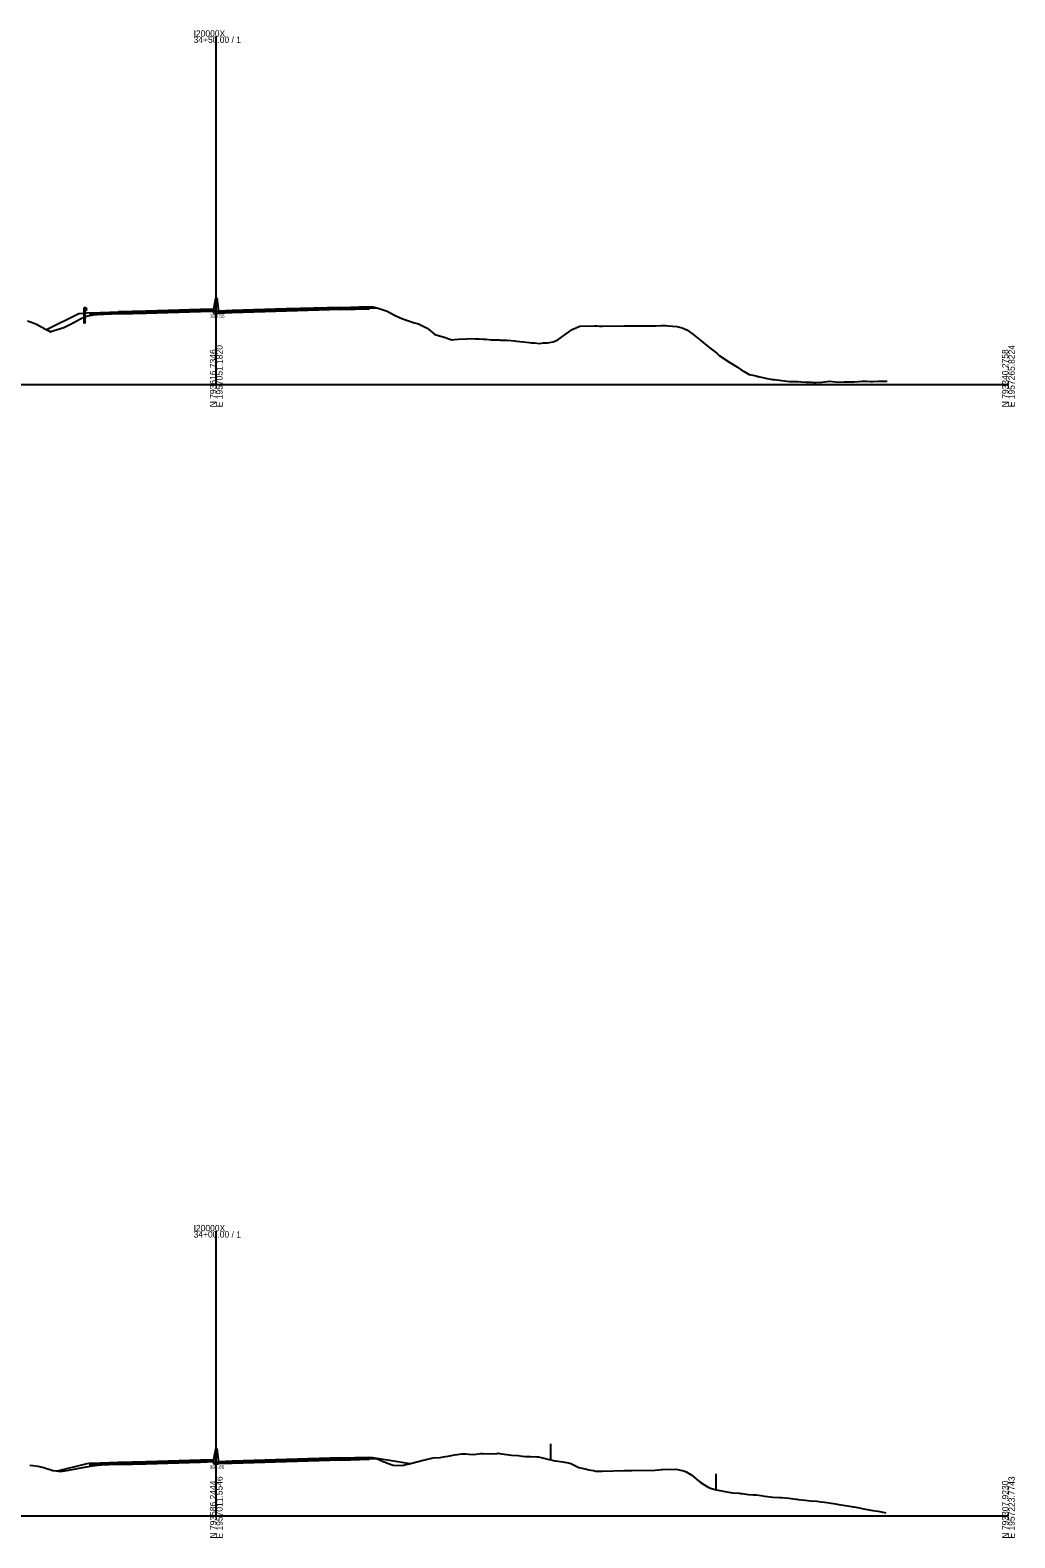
# Model space of a CAD drawing. Extents: x -4026 to 9638, y -10 to 19609.
# Drawn here: x -2732 to -2297, y 3990 to 4657 of the extents above; entities that cross this region are included whole.
import ezdxf

# ---------------------------------------------------------------- set-up
doc = ezdxf.new("R2010")
doc.units = 0
for name, color, linetype in [('RD_EX_Fence_Other', 7, 'Continuous'), ('RD_GPK_XS_Cell', 7, 'Continuous'), ('RD_XS_Base', 7, 'Continuous'), ('RD_XS_ExGround', 7, 'Continuous'), ('RD_XS_GR', 7, 'Continuous'), ('RD_XS_Greenside', 7, 'Continuous'), ('RD_XS_MedBWall', 7, 'Continuous'), ('RD_XS_Pave', 7, 'Continuous'), ('RD_XS_PaveOvlay', 7, 'Continuous'), ('RD_XS_TX_Elev_EX', 7, 'Continuous')]:
    doc.layers.add(name, color=color, linetype=linetype)

msp = doc.modelspace()

# ---------------------------------------------------------------- linework, layer by layer
at = {"layer": 'RD_EX_Fence_Other'}
for p, q in [((-2502.36, 4031.83), (-2502.36, 4024.83)), ((-2429.2, 4018.61), (-2429.2, 4011.61))]:
    msp.add_line(p, q, dxfattribs=at)
at = {"layer": 'RD_GPK_XS_Cell'}
for p, q in [((-2650, 4500), (-2650, 4653.81)), ((-3000, 4500), (-2650, 4500)), ((-2650, 4500), (-2300, 4500)), ((-2650, 4000), (-2650, 4125.83)), ((-3000, 4000), (-2650, 4000)), ((-2650, 4000), (-2300, 4000))]:
    msp.add_line(p, q, dxfattribs=at)
at = {"layer": 'RD_XS_Base'}
for points in [[(-2705.75, 4531.4), (-2705.25, 4531.42), (-2693.25, 4531.89)], [(-2705.75, 4530.73), (-2705.75, 4531.4)], [(-2693.25, 4531.22), (-2705.75, 4530.73)], [(-2693.25, 4531.89), (-2693, 4531.9)], [(-2693.25, 4531.22), (-2693.25, 4531.89)], [(-2693, 4531.23), (-2693.25, 4531.22)], [(-2657, 4532.99), (-2681, 4532.27), (-2693, 4531.9)], [(-2693, 4531.23), (-2681, 4531.6), (-2657, 4532.32)], [(-2693, 4531.9), (-2693, 4531.23)], [(-2651, 4533.17), (-2657, 4532.99)], [(-2657, 4532.99), (-2657, 4532.32)], [(-2657, 4532.32), (-2651, 4532.5)], [(-2651, 4532.5), (-2651, 4533.17)], [(-2649, 4532.13), (-2643, 4532.37)], [(-2649, 4531.46), (-2649, 4532.13)], [(-2643, 4531.7), (-2649, 4531.46)], [(-2643, 4532.37), (-2619, 4533.09), (-2595, 4533.81)], [(-2595, 4533.14), (-2619, 4532.42), (-2643, 4531.7)], [(-2643, 4531.7), (-2643, 4532.37)], [(-2595, 4533.81), (-2594.75, 4533.81)], [(-2595, 4533.14), (-2595, 4533.81)], [(-2594.75, 4533.14), (-2595, 4533.14)], [(-2582.25, 4534.19), (-2582.75, 4534.18), (-2594.75, 4533.81)], [(-2594.75, 4533.81), (-2594.75, 4533.14)], [(-2594.75, 4533.14), (-2582.25, 4533.52)], [(-2582.25, 4533.52), (-2582.25, 4534.19)], [(-2643, 4023.86), (-2619, 4024.58), (-2595, 4025.3)], [(-2595, 4025.3), (-2594.75, 4025.3)], [(-2595, 4024.63), (-2595, 4025.3)], [(-2582.25, 4025.68), (-2582.75, 4025.67), (-2594.75, 4025.3)], [(-2594.75, 4025.3), (-2594.75, 4024.63)], [(-2594.75, 4024.63), (-2582.25, 4025.01)], [(-2582.25, 4025.01), (-2582.25, 4025.68)], [(-2705.75, 4022.89), (-2705.25, 4022.91), (-2693.25, 4023.38)], [(-2705.75, 4022.22), (-2705.75, 4022.89)], [(-2693.25, 4022.71), (-2705.75, 4022.22)], [(-2693.25, 4023.38), (-2693, 4023.39)], [(-2693.25, 4022.71), (-2693.25, 4023.38)], [(-2693, 4022.72), (-2693.25, 4022.71)], [(-2657, 4024.47), (-2681, 4023.75), (-2693, 4023.39)], [(-2693, 4022.72), (-2681, 4023.08), (-2657, 4023.8)], [(-2693, 4023.39), (-2693, 4022.72)], [(-2651, 4024.66), (-2657, 4024.47)], [(-2657, 4024.47), (-2657, 4023.8)], [(-2657, 4023.8), (-2651, 4023.99)], [(-2651, 4023.99), (-2651, 4024.66)], [(-2649, 4023.62), (-2643, 4023.86)], [(-2649, 4022.95), (-2649, 4023.62)], [(-2643, 4023.19), (-2649, 4022.95)], [(-2595, 4024.63), (-2619, 4023.91), (-2643, 4023.19)], [(-2643, 4023.19), (-2643, 4023.86)], [(-2594.75, 4024.63), (-2595, 4024.63)]]:
    msp.add_lwpolyline(points, dxfattribs=at)
at = {"layer": 'RD_XS_ExGround'}
for points in [[(-2733.32, 4528.17), (-2731.64, 4527.61), (-2729.46, 4526.67), (-2728.07, 4525.95), (-2726.76, 4525.22), (-2726.37, 4524.98), (-2725.68, 4524.64), (-2724.01, 4523.71), (-2723.23, 4523.32), (-2722.21, 4523.74), (-2717.38, 4525.23), (-2714.33, 4526.68), (-2713.82, 4526.93), (-2713.16, 4527.28), (-2710.26, 4528.94), (-2708, 4529.88), (-2706.69, 4530.4), (-2704.1, 4530.77), (-2702.91, 4530.96), (-2700.41, 4531.35), (-2698.7, 4531.42), (-2691.23, 4531.72), (-2682.8, 4532), (-2680.35, 4532.08), (-2678.2, 4532.15), (-2668.55, 4532.44), (-2664.64, 4532.53), (-2656.75, 4532.73), (-2654.5, 4532.7), (-2651.27, 4532.66), (-2650, 4532.55), (-2648.89, 4532.45), (-2647.62, 4532.34), (-2642.36, 4532.68), (-2640.88, 4532.73), (-2635.42, 4532.91), (-2630.74, 4533.03), (-2630.32, 4533.04), (-2623.73, 4533.23), (-2619.13, 4533.37), (-2615.58, 4533.45), (-2607.98, 4533.62), (-2603.8, 4533.73), (-2598.81, 4533.85), (-2592.62, 4533.89), (-2590.77, 4533.89), (-2588.79, 4533.91), (-2584.97, 4533.95), (-2583.88, 4533.96), (-2581.97, 4533.98), (-2581.4, 4533.95), (-2578.41, 4533.78), (-2574.55, 4532.39), (-2571.28, 4530.76), (-2568.74, 4529.53), (-2566.4, 4528.7), (-2564.15, 4527.88), (-2562.41, 4527.34), (-2560.59, 4526.79), (-2558.25, 4525.67), (-2557.03, 4525.07), (-2556.08, 4524.42), (-2553.46, 4522.14), (-2548.77, 4520.78), (-2547.21, 4520.22), (-2545.9, 4519.76), (-2544.78, 4519.95), (-2543.17, 4520.07), (-2539.21, 4520.18), (-2537.09, 4520.32), (-2535.65, 4520.2), (-2533.79, 4520.18), (-2532.08, 4520.11), (-2530.76, 4520.05), (-2528.52, 4519.82), (-2525.63, 4519.75), (-2524.96, 4519.72), (-2524.43, 4519.71), (-2521.39, 4519.67), (-2518.1, 4519.34), (-2517.48, 4519.25), (-2514.27, 4518.85), (-2511.77, 4518.59), (-2510.7, 4518.44), (-2509.33, 4518.39), (-2507.14, 4518.21), (-2505.44, 4518.45), (-2503.58, 4518.52), (-2501.18, 4518.92), (-2499.11, 4519.84), (-2492.78, 4524.38), (-2489.32, 4525.84), (-2482.98, 4525.91), (-2481.75, 4525.95), (-2480.66, 4525.88), (-2479.27, 4525.76), (-2469.87, 4525.96), (-2467.58, 4526.01), (-2464.96, 4526), (-2455.84, 4525.95), (-2453.38, 4526.17), (-2451.38, 4526.05), (-2450.26, 4526), (-2446.56, 4525.74), (-2444.1, 4525.05), (-2442.14, 4524.23), (-2439.43, 4522.25), (-2435.81, 4519.36), (-2432.31, 4516.6), (-2429.48, 4514.31), (-2428.74, 4513.75), (-2427.8, 4512.89), (-2423.15, 4509.76), (-2419.64, 4507.66), (-2418.05, 4506.55), (-2416.82, 4505.74), (-2414.49, 4504.44), (-2411.49, 4503.82), (-2410.93, 4503.64), (-2410.49, 4503.6), (-2407.36, 4502.81), (-2404.16, 4502.3), (-2403.8, 4502.25), (-2403.34, 4502.22), (-2397.83, 4501.58), (-2396.67, 4501.42), (-2395.18, 4501.39), (-2393.11, 4501.31), (-2391.5, 4501.26), (-2389.55, 4501.13), (-2387.03, 4501.04), (-2385.98, 4501), (-2385.17, 4500.99), (-2382.42, 4501.02), (-2378.84, 4501.54), (-2375.29, 4501.13), (-2372.51, 4501.17), (-2371.73, 4501.17), (-2370.72, 4501.2), (-2368.17, 4501.19), (-2366.18, 4501.41), (-2364.6, 4501.49), (-2362.57, 4501.47), (-2361.04, 4501.42), (-2359.85, 4501.44), (-2357.48, 4501.52), (-2354.42, 4501.55), (-2353.91, 4501.55), (-2353.52, 4501.57)], [(-2732.34, 4022.47), (-2730.98, 4022.24), (-2728.78, 4021.92), (-2725.79, 4021.2), (-2724.97, 4020.96), (-2723.43, 4020.5), (-2722.13, 4020.13), (-2720.61, 4019.9), (-2718.92, 4019.65), (-2715.08, 4020.15), (-2708.23, 4021.58), (-2707.37, 4021.74), (-2705.53, 4021.96), (-2704.66, 4022.09), (-2702.43, 4022.38), (-2700.7, 4022.62), (-2694.53, 4022.89), (-2691.67, 4023.02), (-2686.78, 4023.18), (-2680.43, 4023.38), (-2677.63, 4023.47), (-2668.8, 4023.74), (-2661.98, 4023.93), (-2657.11, 4024.05), (-2653.29, 4024.02), (-2651.56, 4024.01), (-2649.79, 4023.84), (-2647.84, 4023.67), (-2645.95, 4023.79), (-2642.67, 4024.02), (-2641.91, 4024.04), (-2636.02, 4024.25), (-2631.06, 4024.38), (-2630.62, 4024.39), (-2624.72, 4024.57), (-2619.41, 4024.73), (-2615.22, 4024.83), (-2608.32, 4024.99), (-2603.46, 4025.12), (-2599.42, 4025.23), (-2593.13, 4025.26), (-2591.11, 4025.26), (-2582.48, 4025.41), (-2578.94, 4025.25), (-2576.19, 4024.1), (-2575.38, 4023.79), (-2574.31, 4023.34), (-2571.81, 4022.37), (-2569.9, 4022.23), (-2567.15, 4022.49), (-2566.61, 4022.61), (-2565.66, 4022.81), (-2564.6, 4023.04), (-2564.16, 4023.16), (-2560.18, 4024.18), (-2558.52, 4024.61), (-2557.75, 4024.85), (-2557.33, 4024.92), (-2553.97, 4025.6), (-2551.04, 4025.82), (-2550.4, 4025.92), (-2549.57, 4026.1), (-2546.84, 4026.62), (-2544.75, 4026.95), (-2541.32, 4027.42), (-2539.7, 4027.41), (-2538.46, 4027.33), (-2536.13, 4027.13), (-2533.08, 4027.52), (-2532.57, 4027.54), (-2532.18, 4027.56), (-2529, 4027.4), (-2525.89, 4027.61), (-2525.43, 4027.66), (-2524.83, 4027.55), (-2519.6, 4026.92), (-2516.58, 4026.67), (-2514.73, 4026.44), (-2513.31, 4026.32), (-2511.16, 4026.21), (-2508.34, 4026.13), (-2507.59, 4026.13), (-2507.02, 4025.93), (-2504.03, 4025.19), (-2500.46, 4024.37), (-2500.09, 4024.32), (-2496.89, 4023.86), (-2494.45, 4023.45), (-2493.32, 4023.14), (-2491.85, 4022.39), (-2489.76, 4021.43), (-2486.35, 4020.64), (-2485.33, 4020.43), (-2483.36, 4020), (-2482.23, 4019.71), (-2480.32, 4019.77), (-2479.45, 4019.78), (-2469.81, 4020.06), (-2467.59, 4020.12), (-2466.53, 4020.13), (-2456.04, 4020.25), (-2454.41, 4020.43), (-2453.29, 4020.57), (-2452.88, 4020.56), (-2446.95, 4020.63), (-2444.15, 4020.14), (-2443.38, 4019.99), (-2442.37, 4019.43), (-2439.81, 4018.02), (-2437.86, 4016.27), (-2436.24, 4014.87), (-2434.12, 4013.65), (-2432.68, 4012.77), (-2431.57, 4012.31), (-2429.11, 4011.58), (-2425.88, 4010.88), (-2425.28, 4010.75), (-2421.97, 4010.25), (-2419, 4009.99), (-2418.41, 4009.97), (-2417.63, 4009.84), (-2414.84, 4009.5), (-2412.71, 4009.27), (-2411.27, 4009.25), (-2409.38, 4008.98), (-2407.7, 4008.79), (-2406.42, 4008.62), (-2404.14, 4008.35), (-2401.14, 4008.15), (-2400.57, 4008.11), (-2400.13, 4008.08), (-2397, 4007.84), (-2393.85, 4007.41), (-2393.43, 4007.37), (-2392.89, 4007.28), (-2389.87, 4006.91), (-2387.56, 4006.71), (-2384.65, 4006.45), (-2382.73, 4006.25), (-2381.27, 4006.09), (-2379.16, 4005.83), (-2376.4, 4005.3), (-2375.6, 4005.16), (-2374.98, 4005.07), (-2372.03, 4004.6), (-2368.46, 4004.06), (-2368.15, 4004), (-2362.41, 4002.89), (-2359.91, 4002.42), (-2357.76, 4002.05), (-2356.12, 4001.75), (-2354.19, 4001.43)]]:
    msp.add_lwpolyline(points, dxfattribs=at)
at = {"layer": 'RD_XS_GR'}
for points in [[(-2707.98, 4534), (-2708.48, 4534)], [(-2708.48, 4534), (-2708.48, 4531.5)], [(-2707.98, 4531.54), (-2708.48, 4531.5)], [(-2708.48, 4531.5), (-2707.98, 4531.54)], [(-2708.48, 4531.5), (-2708.48, 4527.04)], [(-2707.98, 4531.54), (-2707.98, 4534)], [(-2707.49, 4534), (-2707.98, 4534)], [(-2707.98, 4534), (-2707.98, 4532.82)], [(-2707.98, 4532.82), (-2707.49, 4532.82)], [(-2707.98, 4527.04), (-2707.98, 4531.54)], [(-2707.49, 4534), (-2707.25, 4533.7)], [(-2707.49, 4532.82), (-2707.49, 4534)], [(-2707.25, 4533.12), (-2707.49, 4532.82)], [(-2707.25, 4533.7), (-2707.48, 4533.4)], [(-2707.48, 4533.4), (-2707.25, 4533.12)]]:
    msp.add_lwpolyline(points, dxfattribs=at)
at = {"layer": 'RD_XS_Greenside'}
msp.add_line((-2707.25, 4023.08), (-2720.22, 4019.84), dxfattribs=at)
for points in [[(-2707.25, 4531.59), (-2710.75, 4531.31), (-2724.93, 4524.22)], [(-2705.25, 4531.75), (-2707.25, 4531.59)], [(-2582.75, 4534.51), (-2580.75, 4534.35)], [(-2580.75, 4534.35), (-2578.49, 4533.78)], [(-2582.75, 4026), (-2580.75, 4025.83)], [(-2580.75, 4025.83), (-2564.37, 4023.11)], [(-2705.25, 4023.24), (-2707.25, 4023.08)]]:
    msp.add_lwpolyline(points, dxfattribs=at)
at = {"layer": 'RD_XS_MedBWall'}
for points in [[(-2651, 4533.5), (-2650.25, 4538.17)], [(-2650.25, 4538.17), (-2649.75, 4538.17), (-2649, 4532.45)], [(-2651, 4531.45), (-2651, 4533.17), (-2651, 4533.5)], [(-2649, 4531.45), (-2651, 4531.45)], [(-2649, 4532.45), (-2649, 4532.13), (-2649, 4531.45)], [(-2651, 4024.99), (-2650.25, 4029.66)], [(-2651, 4022.94), (-2651, 4024.66), (-2651, 4024.99)], [(-2650.25, 4029.66), (-2649.75, 4029.66), (-2649, 4023.94)], [(-2649, 4022.94), (-2651, 4022.94)], [(-2649, 4023.94), (-2649, 4023.62), (-2649, 4022.94)]]:
    msp.add_lwpolyline(points, dxfattribs=at)
at = {"layer": 'RD_XS_Pave'}
for points in [[(-2705.25, 4531.59), (-2693.25, 4532.06)], [(-2693.25, 4531.89), (-2705.25, 4531.42)], [(-2705.25, 4531.42), (-2705.25, 4531.59)], [(-2693.25, 4532.06), (-2693, 4532.07)], [(-2693.25, 4531.89), (-2693.25, 4532.06)], [(-2693, 4531.9), (-2693.25, 4531.89)], [(-2693, 4532.07), (-2681, 4532.44), (-2657, 4533.16)], [(-2657, 4532.99), (-2681, 4532.27), (-2693, 4531.9)], [(-2693, 4532.07), (-2693, 4531.9)], [(-2657, 4533.16), (-2651, 4533.34)], [(-2651, 4533.17), (-2657, 4532.99)], [(-2657, 4533.16), (-2657, 4532.99)], [(-2651, 4533.34), (-2651, 4533.17)], [(-2643, 4532.54), (-2649, 4532.3)], [(-2649, 4532.13), (-2643, 4532.37)], [(-2649, 4532.3), (-2649, 4532.13)], [(-2595, 4533.98), (-2619, 4533.26), (-2643, 4532.54)], [(-2643, 4532.37), (-2619, 4533.09), (-2595, 4533.81)], [(-2643, 4532.54), (-2643, 4532.37)], [(-2595, 4533.98), (-2594.75, 4533.98)], [(-2595, 4533.81), (-2595, 4533.98)], [(-2594.75, 4533.81), (-2595, 4533.81)], [(-2582.75, 4534.34), (-2594.75, 4533.98)], [(-2594.75, 4533.81), (-2582.75, 4534.18)], [(-2594.75, 4533.98), (-2594.75, 4533.81)], [(-2582.75, 4534.18), (-2582.75, 4534.34)], [(-2657, 4024.64), (-2651, 4024.83)], [(-2651, 4024.83), (-2651, 4024.66)], [(-2595, 4025.47), (-2619, 4024.75), (-2643, 4024.03)], [(-2643, 4023.86), (-2619, 4024.58), (-2595, 4025.3)], [(-2595, 4025.47), (-2594.75, 4025.47)], [(-2595, 4025.3), (-2595, 4025.47)], [(-2594.75, 4025.3), (-2595, 4025.3)], [(-2582.75, 4025.83), (-2594.75, 4025.47)], [(-2594.75, 4025.3), (-2582.75, 4025.67)], [(-2594.75, 4025.47), (-2594.75, 4025.3)], [(-2582.75, 4025.67), (-2582.75, 4025.83)], [(-2705.25, 4023.07), (-2693.25, 4023.55)], [(-2693.25, 4023.38), (-2705.25, 4022.91)], [(-2705.25, 4022.91), (-2705.25, 4023.07)], [(-2693.25, 4023.55), (-2693, 4023.56)], [(-2693.25, 4023.38), (-2693.25, 4023.55)], [(-2693, 4023.39), (-2693.25, 4023.38)], [(-2693, 4023.56), (-2681, 4023.92), (-2657, 4024.64)], [(-2657, 4024.47), (-2681, 4023.75), (-2693, 4023.39)], [(-2693, 4023.56), (-2693, 4023.39)], [(-2651, 4024.66), (-2657, 4024.47)], [(-2657, 4024.64), (-2657, 4024.47)], [(-2643, 4024.03), (-2649, 4023.79)], [(-2649, 4023.62), (-2643, 4023.86)], [(-2649, 4023.79), (-2649, 4023.62)], [(-2643, 4024.03), (-2643, 4023.86)]]:
    msp.add_lwpolyline(points, dxfattribs=at)
at = {"layer": 'RD_XS_PaveOvlay'}
for points in [[(-2705.25, 4531.75), (-2693.25, 4532.23)], [(-2693.25, 4532.06), (-2705.25, 4531.59)], [(-2705.25, 4531.59), (-2705.25, 4531.75)], [(-2693, 4532.24), (-2693.25, 4532.23)], [(-2693.25, 4532.23), (-2693.25, 4532.06)], [(-2693.25, 4532.06), (-2693, 4532.07)], [(-2693, 4532.24), (-2681, 4532.6), (-2657, 4533.32)], [(-2657, 4533.16), (-2681, 4532.44), (-2693, 4532.07)], [(-2693, 4532.07), (-2693, 4532.24)], [(-2657, 4533.32), (-2651, 4533.5)], [(-2651, 4533.34), (-2657, 4533.16)], [(-2657, 4533.32), (-2657, 4533.16)], [(-2651, 4533.5), (-2651, 4533.34)], [(-2643, 4532.7), (-2649, 4532.45)], [(-2649, 4532.3), (-2643, 4532.54)], [(-2649, 4532.45), (-2649, 4532.3)], [(-2595, 4534.14), (-2619, 4533.42), (-2643, 4532.7)], [(-2643, 4532.54), (-2619, 4533.26), (-2595, 4533.98)], [(-2643, 4532.7), (-2643, 4532.54)], [(-2595, 4534.14), (-2594.75, 4534.15)], [(-2595, 4533.98), (-2595, 4534.14)], [(-2594.75, 4533.98), (-2595, 4533.98)], [(-2594.75, 4534.15), (-2582.75, 4534.51)], [(-2582.75, 4534.34), (-2594.75, 4533.98)], [(-2594.75, 4534.15), (-2594.75, 4533.98)], [(-2582.75, 4534.51), (-2582.75, 4534.34)], [(-2693, 4023.73), (-2681, 4024.09), (-2657, 4024.81)], [(-2657, 4024.81), (-2651, 4024.99)], [(-2651, 4024.83), (-2657, 4024.64)], [(-2657, 4024.81), (-2657, 4024.64)], [(-2651, 4024.99), (-2651, 4024.83)], [(-2595, 4025.63), (-2619, 4024.91), (-2643, 4024.19)], [(-2643, 4024.03), (-2619, 4024.75), (-2595, 4025.47)], [(-2595, 4025.63), (-2594.75, 4025.64)], [(-2595, 4025.47), (-2595, 4025.63)], [(-2594.75, 4025.47), (-2595, 4025.47)], [(-2594.75, 4025.64), (-2582.75, 4026)], [(-2582.75, 4025.83), (-2594.75, 4025.47)], [(-2594.75, 4025.64), (-2594.75, 4025.47)], [(-2582.75, 4026), (-2582.75, 4025.83)], [(-2705.25, 4023.24), (-2693.25, 4023.72)], [(-2693.25, 4023.55), (-2705.25, 4023.07)], [(-2705.25, 4023.07), (-2705.25, 4023.24)], [(-2693, 4023.73), (-2693.25, 4023.72)], [(-2693.25, 4023.72), (-2693.25, 4023.55)], [(-2693.25, 4023.55), (-2693, 4023.56)], [(-2657, 4024.64), (-2681, 4023.92), (-2693, 4023.56)], [(-2693, 4023.56), (-2693, 4023.73)], [(-2643, 4024.19), (-2649, 4023.94)], [(-2649, 4023.79), (-2643, 4024.03)], [(-2649, 4023.94), (-2649, 4023.79)], [(-2643, 4024.19), (-2643, 4024.03)]]:
    msp.add_lwpolyline(points, dxfattribs=at)

# ---------------------------------------------------------------- texts
at = {"layer": 'RD_GPK_XS_Cell'}
for s, p in [('34+50.00 / 1', (-2660, 4651.01)), ('I20000X', (-2660, 4653.81)), ('34+00.00 / 1', (-2660, 4123.03)), ('I20000X', (-2660, 4125.83))]:
    msp.add_text(s, height=2.8, dxfattribs=at).set_placement(p)
for s, p in [('N 793616.7346', (-2650, 4490)), ('E 1957051.1820', (-2647.2, 4490)), ('N 793340.2758', (-2300, 4490)), ('E 1957265.8224', (-2297.2, 4490)), ('N 793586.2444', (-2650, 3990)), ('E 1957011.5546', (-2647.2, 3990)), ('N 793307.9230', (-2300, 3990)), ('E 1957223.7743', (-2297.2, 3990))]:
    msp.add_text(s, height=2.8, rotation=90, dxfattribs=at).set_placement(p)
at = {"layer": 'RD_XS_TX_Elev_EX'}
for s, p in [('333.55', (-2652.69, 4529.55)), ('334.86', (-2652.82, 4020.86))]:
    msp.add_text(s, height=1.5, dxfattribs=at).set_placement(p)

doc.saveas('drawing.dxf')
